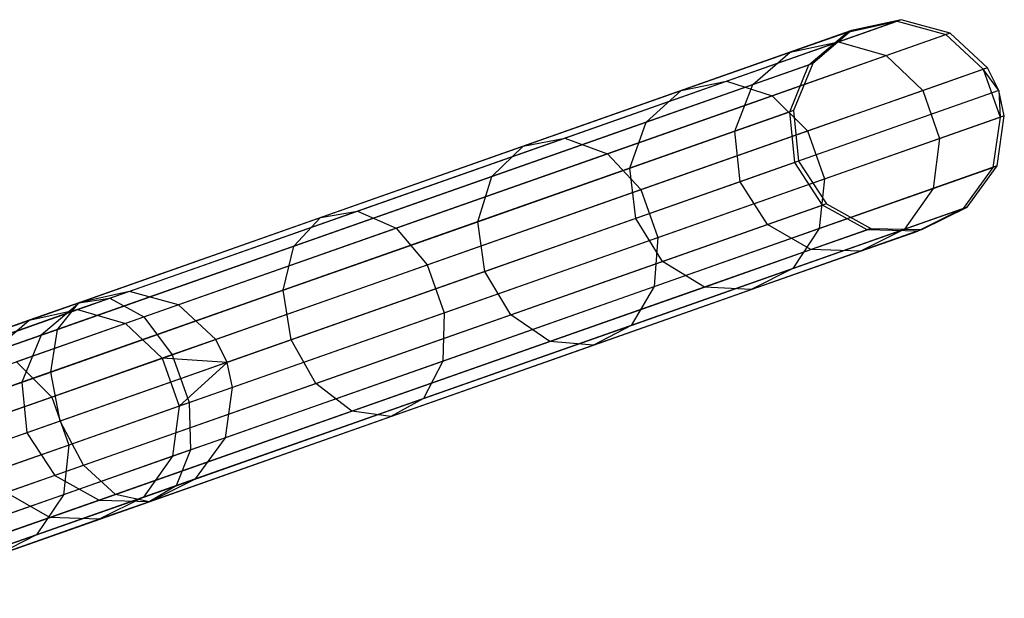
# Model space of a CAD drawing. Extents: x -189 to 189, y -189 to 189.
# Tile 318 of 338: x 169.46 to 178.72, y 58.13 to 63.58. Entities that reach past the tile are written whole.
import ezdxf

# ---------------------------------------------------------------- set-up
doc = ezdxf.new("R2010")
doc.units = 0
doc.header["$LTSCALE"] = 25.4
doc.layers.get('0').update_dxf_attribs({"linetype": 'CONTINUOUS'})

# ---------------------------------------------------------------- blocks, each defined once
blk = doc.blocks.new('NL2500012474_STL')
at = {"color": 0}
for p, q in [((369.0569, 63.6347, 156.0802), (361.8022, 61.0783, 46.0801)), ((369.0569, 63.6347, 156.0802), (361.8022, 61.0783, 46.0801)), ((368.4668, 63.4268, 162.6995), (369.0185, 63.6212, 159.4155)), ((368.4668, 63.4268, 162.6995), (369.0185, 63.6212, 159.4155)), ((368.5532, 63.5184, 159.3708), (369.0185, 63.6212, 159.4155)), ((368.5532, 63.5184, 159.3708), (369.0185, 63.6212, 159.4155)), ((369.0569, 63.6347, 156.0802), (368.5907, 63.5316, 156.1133)), ((369.0569, 63.6347, 156.0802), (368.5907, 63.5316, 156.1133)), ((369.0569, 63.6347, 156.0802), (369.0185, 63.6212, 159.4155)), ((369.0569, 63.6347, 156.0802), (369.0185, 63.6212, 159.4155)), ((369.0185, 63.6212, 159.4155), (369.4788, 63.4951, 159.4526)), ((369.0185, 63.6212, 159.4155), (369.4788, 63.4951, 159.4526)), ((369.5179, 63.5089, 156.0527), (369.0569, 63.6347, 156.0802)), ((369.5179, 63.5089, 156.0527), (369.0569, 63.6347, 156.0802)), ((368.5907, 63.5316, 156.1133), (361.336, 60.9752, 46.1133)), ((368.5907, 63.5316, 156.1133), (361.336, 60.9752, 46.1133)), ((369.5179, 63.5089, 156.0527), (362.2632, 60.9524, 46.0527)), ((369.5179, 63.5089, 156.0527), (362.2632, 60.9524, 46.0527)), ((368.0144, 63.3285, 162.5781), (368.5532, 63.5184, 159.3708)), ((368.0144, 63.3285, 162.5781), (368.5532, 63.5184, 159.3708)), ((368.1894, 63.2102, 159.3287), (368.5532, 63.5184, 159.3708)), ((368.1894, 63.2102, 159.3287), (368.5532, 63.5184, 159.3708)), ((368.5907, 63.5316, 156.1133), (368.2261, 63.2232, 156.1445)), ((368.5907, 63.5316, 156.1133), (368.2261, 63.2232, 156.1445)), ((368.5907, 63.5316, 156.1133), (368.5532, 63.5184, 159.3708)), ((368.5907, 63.5316, 156.1133), (368.5532, 63.5184, 159.3708)), ((369.5179, 63.5089, 156.0527), (369.4788, 63.4951, 159.4526)), ((369.5179, 63.5089, 156.0527), (369.4788, 63.4951, 159.4526)), ((369.868, 63.1829, 156.0371), (369.5179, 63.5089, 156.0527)), ((369.868, 63.1829, 156.0371), (369.5179, 63.5089, 156.0527)), ((367.4166, 63.0567, 165.8438), (368.4668, 63.4268, 162.6995)), ((367.4166, 63.0567, 165.8438), (368.4668, 63.4268, 162.6995)), ((368.0144, 63.3285, 162.5781), (368.4668, 63.4268, 162.6995)), ((368.0144, 63.3285, 162.5781), (368.4668, 63.4268, 162.6995)), ((368.4668, 63.4268, 162.6995), (368.9164, 63.2969, 162.8001)), ((368.4668, 63.4268, 162.6995), (368.9164, 63.2969, 162.8001)), ((368.9164, 63.2969, 162.8001), (369.4788, 63.4951, 159.4526)), ((368.9164, 63.2969, 162.8001), (369.4788, 63.4951, 159.4526)), ((369.4788, 63.4951, 159.4526), (369.8285, 63.169, 159.4735)), ((369.4788, 63.4951, 159.4526), (369.8285, 63.169, 159.4735)), ((366.9887, 62.9671, 165.6491), (368.0144, 63.3285, 162.5781)), ((366.9887, 62.9671, 165.6491), (368.0144, 63.3285, 162.5781)), ((367.6627, 63.0246, 162.4638), (368.0144, 63.3285, 162.5781)), ((367.6627, 63.0246, 162.4638), (368.0144, 63.3285, 162.5781)), ((368.2261, 63.2232, 156.1445), (360.9714, 60.6667, 46.1445)), ((368.2261, 63.2232, 156.1445), (360.9714, 60.6667, 46.1445)), ((367.8459, 62.9197, 166.0053), (368.9164, 63.2969, 162.8001)), ((367.8459, 62.9197, 166.0053), (368.9164, 63.2969, 162.8001)), ((368.2261, 63.2232, 156.1445), (368.0465, 62.78, 156.1666)), ((368.2261, 63.2232, 156.1445), (368.0465, 62.78, 156.1666)), ((368.2261, 63.2232, 156.1445), (368.1894, 63.2102, 159.3287)), ((368.2261, 63.2232, 156.1445), (368.1894, 63.2102, 159.3287)), ((368.9164, 63.2969, 162.8001), (369.26, 62.9687, 162.8569)), ((368.9164, 63.2969, 162.8001), (369.26, 62.9687, 162.8569)), ((369.868, 63.1829, 156.0371), (362.6134, 60.6265, 46.0371)), ((369.868, 63.1829, 156.0371), (362.6134, 60.6265, 46.0371)), ((367.6627, 63.0246, 162.4638), (368.1894, 63.2102, 159.3287)), ((367.6627, 63.0246, 162.4638), (368.1894, 63.2102, 159.3287)), ((368.0104, 62.7673, 159.2988), (368.1894, 63.2102, 159.3287)), ((368.0104, 62.7673, 159.2988), (368.1894, 63.2102, 159.3287)), ((369.26, 62.9687, 162.8569), (369.8285, 63.169, 159.4735)), ((369.26, 62.9687, 162.8569), (369.8285, 63.169, 159.4735)), ((369.868, 63.1829, 156.0371), (369.8285, 63.169, 159.4735)), ((369.868, 63.1829, 156.0371), (369.8285, 63.169, 159.4735)), ((369.9749, 62.9668, 156.0351), (369.8285, 63.169, 159.4735)), ((369.8285, 63.169, 159.4735), (369.9875, 62.7175, 159.4735)), ((369.9749, 62.9668, 156.0351), (369.8285, 63.169, 159.4735)), ((369.8285, 63.169, 159.4735), (369.9875, 62.7175, 159.4735)), ((369.9749, 62.9668, 156.0351), (369.868, 63.1829, 156.0371)), ((369.9749, 62.9668, 156.0351), (369.868, 63.1829, 156.0371)), ((365.8962, 62.5209, 168.7641), (367.4166, 63.0567, 165.8438)), ((365.8962, 62.5209, 168.7641), (367.4166, 63.0567, 165.8438)), ((366.9887, 62.9671, 165.6491), (367.4166, 63.0567, 165.8438)), ((366.9887, 62.9671, 165.6491), (367.4166, 63.0567, 165.8438)), ((367.4166, 63.0567, 165.8438), (367.8459, 62.9197, 166.0053)), ((367.4166, 63.0567, 165.8438), (367.8459, 62.9197, 166.0053)), ((369.9749, 62.9668, 156.0351), (362.7202, 60.4104, 46.0351)), ((369.9749, 62.9668, 156.0351), (362.7202, 60.4104, 46.0351)), ((365.5038, 62.4438, 168.5011), (366.9887, 62.9671, 165.6491)), ((365.5038, 62.4438, 168.5011), (366.9887, 62.9671, 165.6491)), ((366.6601, 62.6713, 165.4656), (367.6627, 63.0246, 162.4638)), ((366.6601, 62.6713, 165.4656), (367.6627, 63.0246, 162.4638)), ((366.6601, 62.6713, 165.4656), (366.9887, 62.9671, 165.6491)), ((366.6601, 62.6713, 165.4656), (366.9887, 62.9671, 165.6491)), ((367.4923, 62.5847, 162.3827), (367.6627, 63.0246, 162.4638)), ((367.4923, 62.5847, 162.3827), (367.6627, 63.0246, 162.4638)), ((368.1781, 62.5874, 166.0965), (369.26, 62.9687, 162.8569)), ((368.1781, 62.5874, 166.0965), (369.26, 62.9687, 162.8569)), ((369.26, 62.9687, 162.8569), (369.4191, 62.5172, 162.8569)), ((369.26, 62.9687, 162.8569), (369.4191, 62.5172, 162.8569)), ((370.0271, 62.7315, 156.0371), (369.9749, 62.9668, 156.0351)), ((369.9749, 62.9668, 156.0351), (369.9875, 62.7175, 159.4735)), ((369.9749, 62.9668, 156.0351), (369.9875, 62.7175, 159.4735)), ((370.0271, 62.7315, 156.0371), (369.9749, 62.9668, 156.0351)), ((366.296, 62.3735, 168.9821), (367.8459, 62.9197, 166.0053)), ((366.296, 62.3735, 168.9821), (367.8459, 62.9197, 166.0053)), ((367.8459, 62.9197, 166.0053), (368.1781, 62.5874, 166.0965)), ((367.8459, 62.9197, 166.0053), (368.1781, 62.5874, 166.0965)), ((368.0465, 62.78, 156.1666), (360.7918, 60.2236, 46.1666)), ((368.0465, 62.78, 156.1666), (360.7918, 60.2236, 46.1666)), ((367.4923, 62.5847, 162.3827), (368.0104, 62.7673, 159.2988)), ((367.4923, 62.5847, 162.3827), (368.0104, 62.7673, 159.2988)), ((368.0465, 62.78, 156.1666), (368.0104, 62.7673, 159.2988)), ((368.0465, 62.78, 156.1666), (368.0104, 62.7673, 159.2988)), ((368.0573, 62.2911, 159.2881), (368.0104, 62.7673, 159.2988)), ((368.0573, 62.2911, 159.2881), (368.0104, 62.7673, 159.2988)), ((368.0465, 62.78, 156.1666), (368.0932, 62.3038, 156.1746)), ((368.0465, 62.78, 156.1666), (368.0932, 62.3038, 156.1746)), ((370.0271, 62.7315, 156.0371), (362.7724, 60.175, 46.0371)), ((370.0271, 62.7315, 156.0371), (362.7724, 60.175, 46.0371)), ((365.2086, 62.1599, 168.2535), (366.6601, 62.6713, 165.4656)), ((365.2086, 62.1599, 168.2535), (366.6601, 62.6713, 165.4656)), ((366.5062, 62.2372, 165.3355), (366.6601, 62.6713, 165.4656)), ((366.5062, 62.2372, 165.3355), (366.6601, 62.6713, 165.4656)), ((369.4191, 62.5172, 162.8569), (369.9875, 62.7175, 159.4735)), ((369.4191, 62.5172, 162.8569), (369.9875, 62.7175, 159.4735)), ((369.9875, 62.7175, 159.4735), (369.9195, 62.2442, 159.4526)), ((369.9875, 62.7175, 159.4735), (369.9195, 62.2442, 159.4526)), ((369.9587, 62.258, 156.0527), (370.0271, 62.7315, 156.0371)), ((369.9587, 62.258, 156.0527), (370.0271, 62.7315, 156.0371)), ((370.0271, 62.7315, 156.0371), (369.9875, 62.7175, 159.4735)), ((370.0271, 62.7315, 156.0371), (369.9875, 62.7175, 159.4735)), ((366.5062, 62.2372, 165.3355), (367.4923, 62.5847, 162.3827)), ((366.5062, 62.2372, 165.3355), (367.4923, 62.5847, 162.3827)), ((366.6116, 62.0354, 169.1051), (368.1781, 62.5874, 166.0965)), ((366.6116, 62.0354, 169.1051), (368.1781, 62.5874, 166.0965)), ((367.5424, 62.1096, 162.3535), (367.4923, 62.5847, 162.3827)), ((367.5424, 62.1096, 162.3535), (367.4923, 62.5847, 162.3827)), ((368.1781, 62.5874, 166.0965), (368.3372, 62.136, 166.0965)), ((368.1781, 62.5874, 166.0965), (368.3372, 62.136, 166.0965)), ((363.9464, 61.8338, 171.3818), (365.8962, 62.5209, 168.7641)), ((363.9464, 61.8338, 171.3818), (365.8962, 62.5209, 168.7641)), ((365.5038, 62.4438, 168.5011), (365.8962, 62.5209, 168.7641)), ((365.5038, 62.4438, 168.5011), (365.8962, 62.5209, 168.7641)), ((365.8962, 62.5209, 168.7641), (366.296, 62.3735, 168.9821)), ((365.8962, 62.5209, 168.7641), (366.296, 62.3735, 168.9821)), ((368.3372, 62.136, 166.0965), (369.4191, 62.5172, 162.8569)), ((368.3372, 62.136, 166.0965), (369.4191, 62.5172, 162.8569)), ((369.4191, 62.5172, 162.8569), (369.3571, 62.0461, 162.8001)), ((369.4191, 62.5172, 162.8569), (369.3571, 62.0461, 162.8001)), ((363.5995, 61.7728, 171.0578), (365.5038, 62.4438, 168.5011)), ((363.5995, 61.7728, 171.0578), (365.5038, 62.4438, 168.5011)), ((365.2086, 62.1599, 168.2535), (365.5038, 62.4438, 168.5011)), ((365.2086, 62.1599, 168.2535), (365.5038, 62.4438, 168.5011)), ((368.0932, 62.3038, 156.1746), (360.8385, 59.7473, 46.1746)), ((368.0932, 62.3038, 156.1746), (360.8385, 59.7473, 46.1746)), ((364.3084, 61.6731, 171.6505), (366.296, 62.3735, 168.9821)), ((364.3084, 61.6731, 171.6505), (366.296, 62.3735, 168.9821)), ((366.296, 62.3735, 168.9821), (366.6116, 62.0354, 169.1051)), ((366.296, 62.3735, 168.9821), (366.6116, 62.0354, 169.1051)), ((368.0932, 62.3038, 156.1746), (368.0573, 62.2911, 159.2881)), ((368.0932, 62.3038, 156.1746), (368.0573, 62.2911, 159.2881)), ((368.0932, 62.3038, 156.1746), (368.3554, 61.9034, 156.1666)), ((368.0932, 62.3038, 156.1746), (368.3554, 61.9034, 156.1666)), ((369.9587, 62.258, 156.0527), (362.704, 59.7016, 46.0527)), ((369.9587, 62.258, 156.0527), (362.704, 59.7016, 46.0527)), ((365.0784, 61.7341, 168.0778), (366.5062, 62.2372, 165.3355)), ((365.0784, 61.7341, 168.0778), (366.5062, 62.2372, 165.3355)), ((366.5621, 61.7642, 165.2885), (366.5062, 62.2372, 165.3355)), ((366.5621, 61.7642, 165.2885), (366.5062, 62.2372, 165.3355)), ((368.0573, 62.2911, 159.2881), (367.5424, 62.1096, 162.3535)), ((368.0573, 62.2911, 159.2881), (367.5424, 62.1096, 162.3535)), ((368.3194, 61.8907, 159.2988), (368.0573, 62.2911, 159.2881)), ((368.3194, 61.8907, 159.2988), (368.0573, 62.2911, 159.2881)), ((369.3571, 62.0461, 162.8001), (369.9195, 62.2442, 159.4526)), ((369.3571, 62.0461, 162.8001), (369.9195, 62.2442, 159.4526)), ((369.9195, 62.2442, 159.4526), (369.64, 61.8575, 159.4155)), ((369.9195, 62.2442, 159.4526), (369.64, 61.8575, 159.4155)), ((369.6785, 61.871, 156.0802), (369.9587, 62.258, 156.0527)), ((369.6785, 61.871, 156.0802), (369.9587, 62.258, 156.0527)), ((369.9587, 62.258, 156.0527), (369.9195, 62.2442, 159.4526)), ((369.9587, 62.258, 156.0527), (369.9195, 62.2442, 159.4526)), ((363.3472, 61.5039, 170.7526), (365.2086, 62.1599, 168.2535)), ((363.3472, 61.5039, 170.7526), (365.2086, 62.1599, 168.2535)), ((365.0784, 61.7341, 168.0778), (365.2086, 62.1599, 168.2535)), ((365.0784, 61.7341, 168.0778), (365.2086, 62.1599, 168.2535)), ((366.7707, 61.584, 169.1051), (368.3372, 62.136, 166.0965)), ((366.7707, 61.584, 169.1051), (368.3372, 62.136, 166.0965)), ((368.3372, 62.136, 166.0965), (368.2867, 61.6688, 166.0053)), ((368.3372, 62.136, 166.0965), (368.2867, 61.6688, 166.0053)), ((364.6027, 61.3275, 171.8022), (366.6116, 62.0354, 169.1051)), ((364.6027, 61.3275, 171.8022), (366.6116, 62.0354, 169.1051)), ((367.5424, 62.1096, 162.3535), (366.5621, 61.7642, 165.2885)), ((367.5424, 62.1096, 162.3535), (366.5621, 61.7642, 165.2885)), ((366.6116, 62.0354, 169.1051), (366.7707, 61.584, 169.1051)), ((366.6116, 62.0354, 169.1051), (366.7707, 61.584, 169.1051)), ((367.8012, 61.7081, 162.3827), (367.5424, 62.1096, 162.3535)), ((367.8012, 61.7081, 162.3827), (367.5424, 62.1096, 162.3535)), ((368.2867, 61.6688, 166.0053), (369.3571, 62.0461, 162.8001)), ((368.2867, 61.6688, 166.0053), (369.3571, 62.0461, 162.8001)), ((369.3571, 62.0461, 162.8001), (369.0883, 61.663, 162.6995)), ((369.3571, 62.0461, 162.8001), (369.0883, 61.663, 162.6995)), ((368.3554, 61.9034, 156.1666), (361.1007, 59.347, 46.1666)), ((368.3554, 61.9034, 156.1666), (361.1007, 59.347, 46.1666)), ((361.6195, 61.0139, 173.6268), (363.9464, 61.8338, 171.3818)), ((361.6195, 61.0139, 173.6268), (363.9464, 61.8338, 171.3818)), ((369.6785, 61.871, 156.0802), (362.4238, 59.3145, 46.0801)), ((369.6785, 61.871, 156.0802), (362.4238, 59.3145, 46.0801)), ((363.5995, 61.7728, 171.0578), (363.9464, 61.8338, 171.3818)), ((363.5995, 61.7728, 171.0578), (363.9464, 61.8338, 171.3818)), ((363.9464, 61.8338, 171.3818), (364.3084, 61.6731, 171.6505)), ((363.9464, 61.8338, 171.3818), (364.3084, 61.6731, 171.6505)), ((367.8012, 61.7081, 162.3827), (368.3194, 61.8907, 159.2988)), ((367.8012, 61.7081, 162.3827), (368.3194, 61.8907, 159.2988)), ((368.3554, 61.9034, 156.1666), (368.3194, 61.8907, 159.2988)), ((368.3554, 61.9034, 156.1666), (368.3194, 61.8907, 159.2988)), ((368.7365, 61.6578, 159.3287), (368.3194, 61.8907, 159.2988)), ((368.7365, 61.6578, 159.3287), (368.3194, 61.8907, 159.2988)), ((368.3554, 61.9034, 156.1666), (368.7731, 61.6708, 156.1445)), ((368.3554, 61.9034, 156.1666), (368.7731, 61.6708, 156.1445)), ((369.0883, 61.663, 162.6995), (369.64, 61.8575, 159.4155)), ((369.0883, 61.663, 162.6995), (369.64, 61.8575, 159.4155)), ((369.64, 61.8575, 159.4155), (369.2131, 61.6458, 159.3708)), ((369.64, 61.8575, 159.4155), (369.2131, 61.6458, 159.3708)), ((369.2506, 61.6591, 156.1133), (369.6785, 61.871, 156.0802)), ((369.2506, 61.6591, 156.1133), (369.6785, 61.871, 156.0802)), ((369.6785, 61.871, 156.0802), (369.64, 61.8575, 159.4155)), ((369.6785, 61.871, 156.0802), (369.64, 61.8575, 159.4155)), ((361.3269, 60.9719, 173.2503), (363.5995, 61.7728, 171.0578)), ((361.3269, 60.9719, 173.2503), (363.5995, 61.7728, 171.0578)), ((363.3472, 61.5039, 170.7526), (363.5995, 61.7728, 171.0578)), ((363.3472, 61.5039, 170.7526), (363.5995, 61.7728, 171.0578)), ((366.5621, 61.7642, 165.2885), (365.1428, 61.2641, 168.0144)), ((366.5621, 61.7642, 165.2885), (365.1428, 61.2641, 168.0144)), ((366.8151, 61.3606, 165.3355), (366.5621, 61.7642, 165.2885)), ((366.8151, 61.3606, 165.3355), (366.5621, 61.7642, 165.2885)), ((368.7731, 61.6708, 156.1445), (361.5184, 59.1143, 46.1445)), ((368.7731, 61.6708, 156.1445), (361.5184, 59.1143, 46.1445)), ((361.9365, 60.8373, 173.9388), (364.3084, 61.6731, 171.6505)), ((361.9365, 60.8373, 173.9388), (364.3084, 61.6731, 171.6505)), ((369.2506, 61.6591, 156.1133), (361.9959, 59.1026, 46.1133)), ((369.2506, 61.6591, 156.1133), (361.9959, 59.1026, 46.1133)), ((363.2473, 61.0889, 170.5361), (365.0784, 61.7341, 168.0778)), ((363.2473, 61.0889, 170.5361), (365.0784, 61.7341, 168.0778)), ((364.3084, 61.6731, 171.6505), (364.6027, 61.3275, 171.8022)), ((364.3084, 61.6731, 171.6505), (364.6027, 61.3275, 171.8022)), ((365.1428, 61.2641, 168.0144), (365.0784, 61.7341, 168.0778)), ((365.1428, 61.2641, 168.0144), (365.0784, 61.7341, 168.0778)), ((366.7368, 61.1227, 168.9821), (368.2867, 61.6688, 166.0053)), ((366.7368, 61.1227, 168.9821), (368.2867, 61.6688, 166.0053)), ((366.8151, 61.3606, 165.3355), (367.8012, 61.7081, 162.3827)), ((366.8151, 61.3606, 165.3355), (367.8012, 61.7081, 162.3827)), ((368.2097, 61.4722, 162.4638), (367.8012, 61.7081, 162.3827)), ((368.2097, 61.4722, 162.4638), (367.8012, 61.7081, 162.3827)), ((368.2867, 61.6688, 166.0053), (368.0381, 61.293, 165.8438)), ((368.2867, 61.6688, 166.0053), (368.0381, 61.293, 165.8438)), ((368.0381, 61.293, 165.8438), (369.0883, 61.663, 162.6995)), ((368.0381, 61.293, 165.8438), (369.0883, 61.663, 162.6995)), ((368.2097, 61.4722, 162.4638), (368.7365, 61.6578, 159.3287)), ((368.2097, 61.4722, 162.4638), (368.7365, 61.6578, 159.3287)), ((369.0883, 61.663, 162.6995), (368.6742, 61.456, 162.5781)), ((369.0883, 61.663, 162.6995), (368.6742, 61.456, 162.5781)), ((368.7731, 61.6708, 156.1445), (368.7365, 61.6578, 159.3287)), ((368.7731, 61.6708, 156.1445), (368.7365, 61.6578, 159.3287)), ((369.2131, 61.6458, 159.3708), (368.7365, 61.6578, 159.3287)), ((369.2131, 61.6458, 159.3708), (368.7365, 61.6578, 159.3287)), ((368.7731, 61.6708, 156.1445), (369.2506, 61.6591, 156.1133)), ((368.7731, 61.6708, 156.1445), (369.2506, 61.6591, 156.1133)), ((369.2506, 61.6591, 156.1133), (369.2131, 61.6458, 159.3708)), ((369.2506, 61.6591, 156.1133), (369.2131, 61.6458, 159.3708)), ((364.7618, 60.8761, 171.8022), (366.7707, 61.584, 169.1051)), ((364.7618, 60.8761, 171.8022), (366.7707, 61.584, 169.1051)), ((366.7707, 61.584, 169.1051), (366.7368, 61.1227, 168.9821)), ((366.7707, 61.584, 169.1051), (366.7368, 61.1227, 168.9821)), ((368.6742, 61.456, 162.5781), (369.2131, 61.6458, 159.3708)), ((368.6742, 61.456, 162.5781), (369.2131, 61.6458, 159.3708)), ((361.1257, 60.7211, 172.8957), (363.3472, 61.5039, 170.7526)), ((361.1257, 60.7211, 172.8957), (363.3472, 61.5039, 170.7526)), ((363.2473, 61.0889, 170.5361), (363.3472, 61.5039, 170.7526)), ((363.2473, 61.0889, 170.5361), (363.3472, 61.5039, 170.7526)), ((367.2072, 61.1189, 165.4656), (368.2097, 61.4722, 162.4638)), ((367.2072, 61.1189, 165.4656), (368.2097, 61.4722, 162.4638)), ((368.6742, 61.456, 162.5781), (368.2097, 61.4722, 162.4638)), ((368.6742, 61.456, 162.5781), (368.2097, 61.4722, 162.4638)), ((367.6486, 61.0945, 165.6491), (368.6742, 61.456, 162.5781)), ((367.6486, 61.0945, 165.6491), (368.6742, 61.456, 162.5781)), ((362.2054, 60.4827, 174.1151), (364.6027, 61.3275, 171.8022)), ((362.2054, 60.4827, 174.1151), (364.6027, 61.3275, 171.8022)), ((364.6027, 61.3275, 171.8022), (364.7618, 60.8761, 171.8022)), ((364.6027, 61.3275, 171.8022), (364.7618, 60.8761, 171.8022)), ((365.3873, 60.8575, 168.0778), (366.8151, 61.3606, 165.3355)), ((365.3873, 60.8575, 168.0778), (366.8151, 61.3606, 165.3355)), ((366.5177, 60.7572, 168.7641), (368.0381, 61.293, 165.8438)), ((366.5177, 60.7572, 168.7641), (368.0381, 61.293, 165.8438)), ((367.2072, 61.1189, 165.4656), (366.8151, 61.3606, 165.3355)), ((367.2072, 61.1189, 165.4656), (366.8151, 61.3606, 165.3355)), ((368.0381, 61.293, 165.8438), (367.6486, 61.0945, 165.6491)), ((368.0381, 61.293, 165.8438), (367.6486, 61.0945, 165.6491)), ((365.1428, 61.2641, 168.0144), (363.3228, 60.6227, 170.458)), ((365.1428, 61.2641, 168.0144), (363.3228, 60.6227, 170.458)), ((365.3873, 60.8575, 168.0778), (365.1428, 61.2641, 168.0144)), ((365.3873, 60.8575, 168.0778), (365.1428, 61.2641, 168.0144)), ((364.7492, 60.4223, 171.6505), (366.7368, 61.1227, 168.9821)), ((364.7492, 60.4223, 171.6505), (366.7368, 61.1227, 168.9821)), ((365.7557, 60.6074, 168.2535), (367.2072, 61.1189, 165.4656)), ((365.7557, 60.6074, 168.2535), (367.2072, 61.1189, 165.4656)), ((366.1636, 60.5713, 168.5011), (367.6486, 61.0945, 165.6491)), ((366.1636, 60.5713, 168.5011), (367.6486, 61.0945, 165.6491)), ((366.7368, 61.1227, 168.9821), (366.5177, 60.7572, 168.7641)), ((366.7368, 61.1227, 168.9821), (366.5177, 60.7572, 168.7641)), ((367.6486, 61.0945, 165.6491), (367.2072, 61.1189, 165.4656)), ((367.6486, 61.0945, 165.6491), (367.2072, 61.1189, 165.4656)), ((358.978, 60.083, 175.4386), (361.6195, 61.0139, 173.6268)), ((358.978, 60.083, 175.4386), (361.6195, 61.0139, 173.6268)), ((361.0622, 60.3188, 172.6443), (363.2473, 61.0889, 170.5361)), ((361.0622, 60.3188, 172.6443), (363.2473, 61.0889, 170.5361)), ((361.8022, 61.0783, 46.0801), (361.3142, 60.9063, 42.7291)), ((361.8022, 61.0783, 46.0801), (361.3142, 60.9063, 42.7291)), ((361.3269, 60.9719, 173.2503), (361.6195, 61.0139, 173.6268)), ((361.3269, 60.9719, 173.2503), (361.6195, 61.0139, 173.6268)), ((361.8022, 61.0783, 46.0801), (361.336, 60.9752, 46.1133)), ((361.8022, 61.0783, 46.0801), (361.336, 60.9752, 46.1133)), ((361.6195, 61.0139, 173.6268), (361.9365, 60.8373, 173.9388)), ((361.6195, 61.0139, 173.6268), (361.9365, 60.8373, 173.9388)), ((362.2632, 60.9524, 46.0527), (361.8022, 61.0783, 46.0801)), ((362.2632, 60.9524, 46.0527), (361.8022, 61.0783, 46.0801)), ((363.3228, 60.6227, 170.458), (363.2473, 61.0889, 170.5361)), ((363.3228, 60.6227, 170.458), (363.2473, 61.0889, 170.5361)), ((358.747, 60.0628, 175.0199), (361.3269, 60.9719, 173.2503)), ((358.747, 60.0628, 175.0199), (361.3269, 60.9719, 173.2503)), ((361.336, 60.9752, 46.1133), (360.8594, 60.8072, 42.8405)), ((361.336, 60.9752, 46.1133), (360.8594, 60.8072, 42.8405)), ((361.336, 60.9752, 46.1133), (360.9714, 60.6667, 46.1445)), ((361.336, 60.9752, 46.1133), (360.9714, 60.6667, 46.1445)), ((361.1257, 60.7211, 172.8957), (361.3269, 60.9719, 173.2503)), ((361.1257, 60.7211, 172.8957), (361.3269, 60.9719, 173.2503)), ((362.2632, 60.9524, 46.0527), (361.7658, 60.7771, 42.6368)), ((362.2632, 60.9524, 46.0527), (361.7658, 60.7771, 42.6368)), ((362.6134, 60.6265, 46.0371), (362.2632, 60.9524, 46.0527)), ((362.6134, 60.6265, 46.0371), (362.2632, 60.9524, 46.0527)), ((359.2439, 59.8885, 175.7857), (361.9365, 60.8373, 173.9388)), ((359.2439, 59.8885, 175.7857), (361.9365, 60.8373, 173.9388)), ((361.3142, 60.9063, 42.7291), (360.3083, 60.5518, 39.5105)), ((361.3142, 60.9063, 42.7291), (360.3083, 60.5518, 39.5105)), ((360.8594, 60.8072, 42.8405), (361.3142, 60.9063, 42.7291)), ((360.8594, 60.8072, 42.8405), (361.3142, 60.9063, 42.7291)), ((361.3142, 60.9063, 42.7291), (361.7658, 60.7771, 42.6368)), ((361.3142, 60.9063, 42.7291), (361.7658, 60.7771, 42.6368)), ((361.9365, 60.8373, 173.9388), (362.2054, 60.4827, 174.1151)), ((361.9365, 60.8373, 173.9388), (362.2054, 60.4827, 174.1151)), ((362.3644, 60.0313, 174.1151), (364.7618, 60.8761, 171.8022)), ((362.3644, 60.0313, 174.1151), (364.7618, 60.8761, 171.8022)), ((363.5562, 60.2122, 170.5361), (365.3873, 60.8575, 168.0778)), ((363.5562, 60.2122, 170.5361), (365.3873, 60.8575, 168.0778)), ((364.7618, 60.8761, 171.8022), (364.7492, 60.4223, 171.6505)), ((364.7618, 60.8761, 171.8022), (364.7492, 60.4223, 171.6505)), ((365.7557, 60.6074, 168.2535), (365.3873, 60.8575, 168.0778)), ((365.7557, 60.6074, 168.2535), (365.3873, 60.8575, 168.0778)), ((360.8594, 60.8072, 42.8405), (359.877, 60.461, 39.697)), ((360.8594, 60.8072, 42.8405), (359.877, 60.461, 39.697)), ((360.5055, 60.5025, 42.9454), (360.8594, 60.8072, 42.8405)), ((360.5055, 60.5025, 42.9454), (360.8594, 60.8072, 42.8405)), ((361.7658, 60.7771, 42.6368), (360.7404, 60.4158, 39.3559)), ((361.7658, 60.7771, 42.6368), (360.7404, 60.4158, 39.3559)), ((361.7658, 60.7771, 42.6368), (362.1106, 60.4493, 42.5847)), ((361.7658, 60.7771, 42.6368), (362.1106, 60.4493, 42.5847)), ((364.5679, 60.0701, 171.3818), (366.5177, 60.7572, 168.7641)), ((364.5679, 60.0701, 171.3818), (366.5177, 60.7572, 168.7641)), ((366.5177, 60.7572, 168.7641), (366.1636, 60.5713, 168.5011)), ((366.5177, 60.7572, 168.7641), (366.1636, 60.5713, 168.5011)), ((358.604, 59.8325, 174.6254), (361.1257, 60.7211, 172.8957)), ((358.604, 59.8325, 174.6254), (361.1257, 60.7211, 172.8957)), ((360.9714, 60.6667, 46.1445), (360.5055, 60.5025, 42.9454)), ((360.9714, 60.6667, 46.1445), (360.5055, 60.5025, 42.9454)), ((360.9714, 60.6667, 46.1445), (360.7918, 60.2236, 46.1666)), ((360.9714, 60.6667, 46.1445), (360.7918, 60.2236, 46.1666)), ((361.0622, 60.3188, 172.6443), (361.1257, 60.7211, 172.8957)), ((361.0622, 60.3188, 172.6443), (361.1257, 60.7211, 172.8957)), ((363.3228, 60.6227, 170.458), (361.1507, 59.8573, 172.5535)), ((363.3228, 60.6227, 170.458), (361.1507, 59.8573, 172.5535)), ((362.6134, 60.6265, 46.0371), (362.1106, 60.4493, 42.5847)), ((362.6134, 60.6265, 46.0371), (362.1106, 60.4493, 42.5847)), ((362.7202, 60.4104, 46.0351), (362.6134, 60.6265, 46.0371)), ((362.7202, 60.4104, 46.0351), (362.6134, 60.6265, 46.0371)), ((363.5562, 60.2122, 170.5361), (363.3228, 60.6227, 170.458)), ((363.5562, 60.2122, 170.5361), (363.3228, 60.6227, 170.458)), ((363.8942, 59.9515, 170.7526), (365.7557, 60.6074, 168.2535)), ((363.8942, 59.9515, 170.7526), (365.7557, 60.6074, 168.2535)), ((364.2593, 59.9002, 171.0578), (366.1636, 60.5713, 168.5011)), ((364.2593, 59.9002, 171.0578), (366.1636, 60.5713, 168.5011)), ((366.1636, 60.5713, 168.5011), (365.7557, 60.6074, 168.2535)), ((366.1636, 60.5713, 168.5011), (365.7557, 60.6074, 168.2535)), ((359.4839, 59.5237, 175.9818), (362.2054, 60.4827, 174.1151)), ((359.4839, 59.5237, 175.9818), (362.2054, 60.4827, 174.1151)), ((362.1106, 60.4493, 42.5847), (361.0742, 60.0841, 39.2686)), ((362.1106, 60.4493, 42.5847), (361.0742, 60.0841, 39.2686)), ((362.1106, 60.4493, 42.5847), (362.2697, 59.9979, 42.5847)), ((362.7202, 60.4104, 46.0351), (362.1106, 60.4493, 42.5847)), ((362.7202, 60.4104, 46.0351), (362.1106, 60.4493, 42.5847)), ((362.1106, 60.4493, 42.5847), (362.2697, 59.9979, 42.5847)), ((362.2054, 60.4827, 174.1151), (362.3644, 60.0313, 174.1151)), ((362.2054, 60.4827, 174.1151), (362.3644, 60.0313, 174.1151)), ((360.7404, 60.4158, 39.3559), (361.0742, 60.0841, 39.2686)), ((360.7404, 60.4158, 39.3559), (361.0742, 60.0841, 39.2686)), ((362.7202, 60.4104, 46.0351), (362.2697, 59.9979, 42.5847)), ((362.7202, 60.4104, 46.0351), (362.2697, 59.9979, 42.5847)), ((362.3773, 59.5864, 173.9388), (364.7492, 60.4223, 171.6505)), ((362.3773, 59.5864, 173.9388), (364.7492, 60.4223, 171.6505)), ((362.7724, 60.175, 46.0371), (362.7202, 60.4104, 46.0351)), ((362.7724, 60.175, 46.0371), (362.7202, 60.4104, 46.0351)), ((364.7492, 60.4223, 171.6505), (364.5679, 60.0701, 171.3818)), ((364.7492, 60.4223, 171.6505), (364.5679, 60.0701, 171.3818)), ((358.5816, 59.4447, 174.3457), (361.0622, 60.3188, 172.6443)), ((358.5816, 59.4447, 174.3457), (361.0622, 60.3188, 172.6443)), ((361.1507, 59.8573, 172.5535), (361.0622, 60.3188, 172.6443)), ((361.1507, 59.8573, 172.5535), (361.0622, 60.3188, 172.6443)), ((360.7918, 60.2236, 46.1666), (360.3336, 60.0621, 43.0198)), ((360.7918, 60.2236, 46.1666), (360.3336, 60.0621, 43.0198)), ((360.7918, 60.2236, 46.1666), (360.8385, 59.7473, 46.1746)), ((360.7918, 60.2236, 46.1666), (360.8385, 59.7473, 46.1746)), ((361.3711, 59.4422, 172.6443), (363.5562, 60.2122, 170.5361)), ((361.3711, 59.4422, 172.6443), (363.5562, 60.2122, 170.5361)), ((362.7724, 60.175, 46.0371), (362.2697, 59.9979, 42.5847)), ((362.7724, 60.175, 46.0371), (362.2697, 59.9979, 42.5847)), ((362.704, 59.7016, 46.0527), (362.7724, 60.175, 46.0371)), ((362.704, 59.7016, 46.0527), (362.7724, 60.175, 46.0371)), ((363.8942, 59.9515, 170.7526), (363.5562, 60.2122, 170.5361)), ((363.8942, 59.9515, 170.7526), (363.5562, 60.2122, 170.5361)), ((361.0742, 60.0841, 39.2686), (359.533, 59.541, 36.1809)), ((361.0742, 60.0841, 39.2686), (359.533, 59.541, 36.1809)), ((361.0742, 60.0841, 39.2686), (361.2333, 59.6327, 39.2686)), ((361.0742, 60.0841, 39.2686), (361.2333, 59.6327, 39.2686)), ((359.643, 59.0723, 175.9818), (362.3644, 60.0313, 174.1151)), ((359.643, 59.0723, 175.9818), (362.3644, 60.0313, 174.1151)), ((362.2697, 59.9979, 42.5847), (361.2333, 59.6327, 39.2686)), ((362.2697, 59.9979, 42.5847), (361.2333, 59.6327, 39.2686)), ((362.2697, 59.9979, 42.5847), (362.2065, 59.5263, 42.6368)), ((362.2697, 59.9979, 42.5847), (362.2065, 59.5263, 42.6368)), ((362.241, 59.2501, 173.6268), (364.5679, 60.0701, 171.3818)), ((362.241, 59.2501, 173.6268), (364.5679, 60.0701, 171.3818)), ((362.3644, 60.0313, 174.1151), (362.3773, 59.5864, 173.9388)), ((362.3644, 60.0313, 174.1151), (362.3773, 59.5864, 173.9388)), ((364.5679, 60.0701, 171.3818), (364.2593, 59.9002, 171.0578)), ((364.5679, 60.0701, 171.3818), (364.2593, 59.9002, 171.0578)), ((361.6728, 59.1687, 172.8957), (363.8942, 59.9515, 170.7526)), ((361.6728, 59.1687, 172.8957), (363.8942, 59.9515, 170.7526)), ((361.9867, 59.0994, 173.2503), (364.2593, 59.9002, 171.0578)), ((361.9867, 59.0994, 173.2503), (364.2593, 59.9002, 171.0578)), ((364.2593, 59.9002, 171.0578), (363.8942, 59.9515, 170.7526)), ((364.2593, 59.9002, 171.0578), (363.8942, 59.9515, 170.7526)), ((361.1507, 59.8573, 172.5535), (358.685, 58.9884, 174.2448)), ((361.1507, 59.8573, 172.5535), (358.685, 58.9884, 174.2448)), ((361.3711, 59.4422, 172.6443), (361.1507, 59.8573, 172.5535)), ((361.3711, 59.4422, 172.6443), (361.1507, 59.8573, 172.5535)), ((360.8385, 59.7473, 46.1746), (360.383, 59.5868, 43.0466)), ((360.8385, 59.7473, 46.1746), (360.383, 59.5868, 43.0466)), ((360.8385, 59.7473, 46.1746), (361.1007, 59.347, 46.1666)), ((360.8385, 59.7473, 46.1746), (361.1007, 59.347, 46.1666)), ((361.2333, 59.6327, 39.2686), (359.6921, 59.0896, 36.1809)), ((361.2333, 59.6327, 39.2686), (359.6921, 59.0896, 36.1809)), ((361.2333, 59.6327, 39.2686), (361.1812, 59.165, 39.3559)), ((361.2333, 59.6327, 39.2686), (361.1812, 59.165, 39.3559)), ((362.704, 59.7016, 46.0527), (362.2065, 59.5263, 42.6368)), ((362.704, 59.7016, 46.0527), (362.2065, 59.5263, 42.6368)), ((362.4238, 59.3145, 46.0801), (362.704, 59.7016, 46.0527)), ((362.4238, 59.3145, 46.0801), (362.704, 59.7016, 46.0527)), ((359.6847, 58.6376, 175.7857), (362.3773, 59.5864, 173.9388)), ((359.6847, 58.6376, 175.7857), (362.3773, 59.5864, 173.9388)), ((362.2065, 59.5263, 42.6368), (361.1812, 59.165, 39.3559)), ((362.2065, 59.5263, 42.6368), (361.1812, 59.165, 39.3559)), ((362.2065, 59.5263, 42.6368), (361.9358, 59.1426, 42.7291)), ((362.2065, 59.5263, 42.6368), (361.9358, 59.1426, 42.7291)), ((362.3773, 59.5864, 173.9388), (362.241, 59.2501, 173.6268)), ((362.3773, 59.5864, 173.9388), (362.241, 59.2501, 173.6268)), ((358.8905, 58.5681, 174.3457), (361.3711, 59.4422, 172.6443)), ((358.8905, 58.5681, 174.3457), (361.3711, 59.4422, 172.6443)), ((361.6728, 59.1687, 172.8957), (361.3711, 59.4422, 172.6443)), ((361.6728, 59.1687, 172.8957), (361.3711, 59.4422, 172.6443)), ((361.1007, 59.347, 46.1666), (360.6425, 59.1855, 43.0198)), ((361.1007, 59.347, 46.1666), (360.6425, 59.1855, 43.0198)), ((361.1007, 59.347, 46.1666), (361.5184, 59.1143, 46.1445)), ((361.1007, 59.347, 46.1666), (361.5184, 59.1143, 46.1445)), ((359.5995, 58.3193, 175.4386), (362.241, 59.2501, 173.6268)), ((359.5995, 58.3193, 175.4386), (362.241, 59.2501, 173.6268)), ((362.4238, 59.3145, 46.0801), (361.9358, 59.1426, 42.7291)), ((362.4238, 59.3145, 46.0801), (361.9358, 59.1426, 42.7291)), ((362.241, 59.2501, 173.6268), (361.9867, 59.0994, 173.2503)), ((362.241, 59.2501, 173.6268), (361.9867, 59.0994, 173.2503)), ((361.9959, 59.1026, 46.1133), (362.4238, 59.3145, 46.0801)), ((361.9959, 59.1026, 46.1133), (362.4238, 59.3145, 46.0801)), ((359.1511, 58.2801, 174.6254), (361.6728, 59.1687, 172.8957)), ((359.1511, 58.2801, 174.6254), (361.6728, 59.1687, 172.8957)), ((361.1812, 59.165, 39.3559), (359.6563, 58.6276, 36.301)), ((361.1812, 59.165, 39.3559), (359.6563, 58.6276, 36.301)), ((361.0526, 58.9501, 42.9454), (360.6425, 59.1855, 43.0198)), ((361.0526, 58.9501, 42.9454), (360.6425, 59.1855, 43.0198)), ((361.1812, 59.165, 39.3559), (360.9298, 58.7881, 39.5105)), ((361.1812, 59.165, 39.3559), (360.9298, 58.7881, 39.5105)), ((361.9867, 59.0994, 173.2503), (361.6728, 59.1687, 172.8957)), ((361.9867, 59.0994, 173.2503), (361.6728, 59.1687, 172.8957)), ((359.4069, 58.1903, 175.0199), (361.9867, 59.0994, 173.2503)), ((359.4069, 58.1903, 175.0199), (361.9867, 59.0994, 173.2503)), ((361.9358, 59.1426, 42.7291), (360.9298, 58.7881, 39.5105)), ((361.9358, 59.1426, 42.7291), (360.9298, 58.7881, 39.5105)), ((361.5184, 59.1143, 46.1445), (361.0526, 58.9501, 42.9454)), ((361.5184, 59.1143, 46.1445), (361.0526, 58.9501, 42.9454)), ((361.5184, 59.1143, 46.1445), (361.9959, 59.1026, 46.1133)), ((361.5184, 59.1143, 46.1445), (361.9959, 59.1026, 46.1133)), ((361.9358, 59.1426, 42.7291), (361.5193, 58.9346, 42.8405)), ((361.9358, 59.1426, 42.7291), (361.5193, 58.9346, 42.8405)), ((361.9959, 59.1026, 46.1133), (361.5193, 58.9346, 42.8405)), ((361.9959, 59.1026, 46.1133), (361.5193, 58.9346, 42.8405)), ((361.0526, 58.9501, 42.9454), (360.0922, 58.6117, 39.8727)), ((361.0526, 58.9501, 42.9454), (360.0922, 58.6117, 39.8727)), ((361.5193, 58.9346, 42.8405), (360.5368, 58.5885, 39.697)), ((361.5193, 58.9346, 42.8405), (360.5368, 58.5885, 39.697)), ((361.5193, 58.9346, 42.8405), (361.0526, 58.9501, 42.9454)), ((361.5193, 58.9346, 42.8405), (361.0526, 58.9501, 42.9454)), ((360.9298, 58.7881, 39.5105), (359.434, 58.261, 36.5136)), ((360.9298, 58.7881, 39.5105), (359.434, 58.261, 36.5136)), ((360.9298, 58.7881, 39.5105), (360.5368, 58.5885, 39.697)), ((360.9298, 58.7881, 39.5105), (360.5368, 58.5885, 39.697))]:
    blk.add_line(p, q, dxfattribs=at)

msp = doc.modelspace()

# ---------------------------------------------------------------- block references
at = {"color": 0}
msp.add_blockref('NL2500012474_STL', (-191.3111, -0.0584, -1716.743), dxfattribs=at)

doc.saveas('drawing.dxf')
